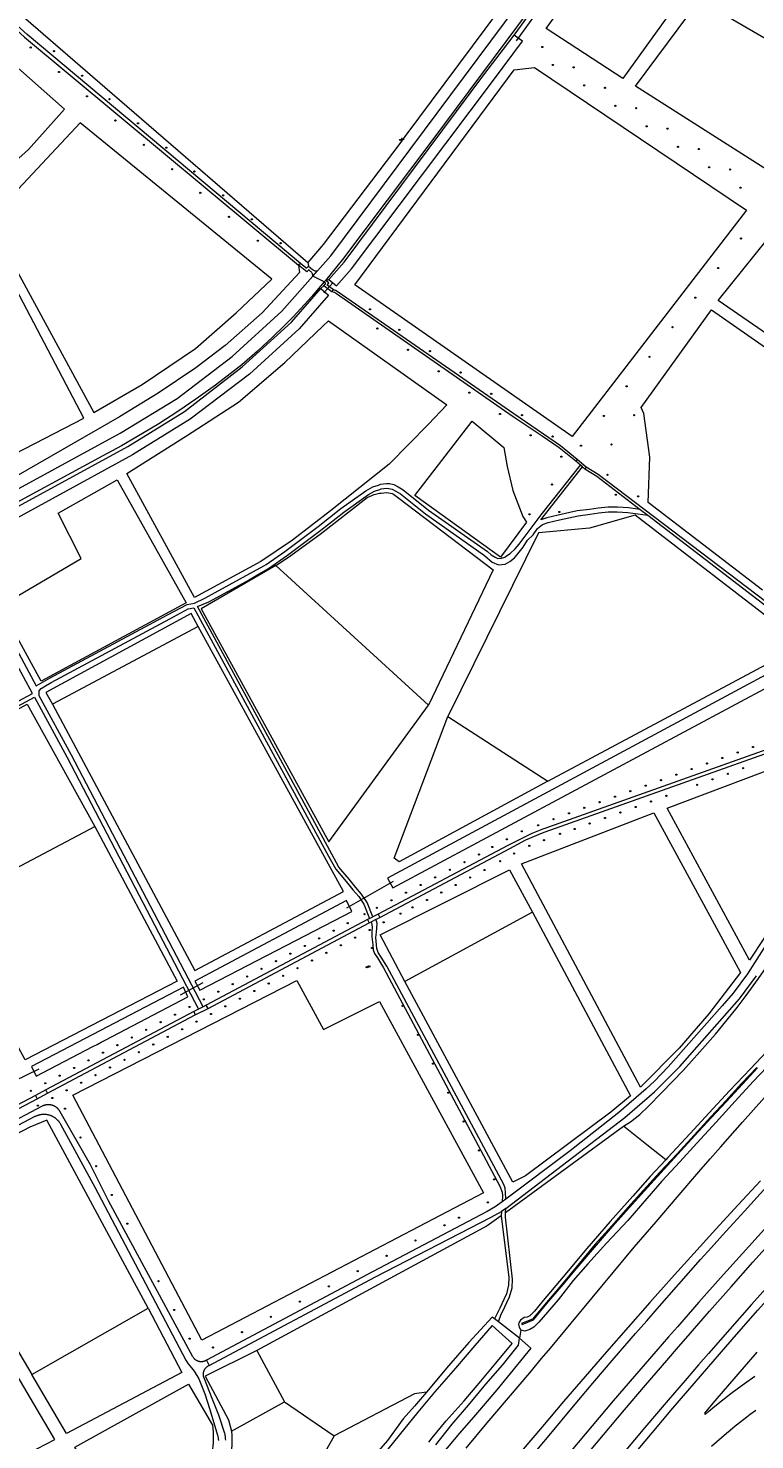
# Model space of a CAD drawing. Header units: metres. Extents: x 138165 to 154469, y 480134 to 494189.
# Tile 920 of 1056: x 148352 to 148663, y 487776 to 488380. Entities that reach past the tile are written whole.
import ezdxf

# ---------------------------------------------------------------- set-up
doc = ezdxf.new("R2010")
doc.units = ezdxf.units.M
doc.header["$LTSCALE"] = 0.001
doc.header["$MEASUREMENT"] = 0
for name, color, linetype, lineweight in [('TOP-L-duiker', 7, 'Continuous', 0), ('TOP-L-topo objecten punt', 7, 'Continuous', 0), ('TOP-L-topo objecten vlak', 7, 'Continuous', 0)]:
    doc.layers.add(name, color=color, linetype=linetype, lineweight=lineweight)
doc.styles.add('Style-STANDARD', font='STANDARD.shx')

# ---------------------------------------------------------------- blocks, each defined once
blk = doc.blocks.new('24')
at = {"layer": 'TOP-L-topo objecten punt', "color": 7, "linetype": 'Continuous', "lineweight": 0}
for radius in [0.025, 0.0182, 0.0115, 0.005]:
    blk.add_circle((0, 0), radius, dxfattribs=at)
blk = doc.blocks.new('131')
at = {"layer": 'TOP-L-topo objecten punt', "color": 7, "linetype": 'Continuous', "lineweight": 0}
blk.add_circle((0, 0), 0.025, dxfattribs=at)
at = {"layer": 'TOP-L-topo objecten punt', "color": 7, "linetype": 'Continuous', "lineweight": 0, "style": 'Style-STANDARD'}
blk.add_text('SM', height=0.06, dxfattribs=at).set_placement((0.0483, 0))
blk = doc.blocks.new('304')
at = {"layer": 'TOP-L-topo objecten punt', "color": 7, "linetype": 'Continuous', "lineweight": 0}
blk.add_circle((0, 0), 0.0225, dxfattribs=at)
at = {"layer": 'TOP-L-topo objecten punt', "color": 7, "linetype": 'Continuous', "lineweight": 0, "style": 'Style-STANDARD'}
blk.add_text('ZM', height=0.054, dxfattribs=at).set_placement((0.043, 0))

msp = doc.modelspace()

# ---------------------------------------------------------------- linework, layer by layer
at = {"layer": 'TOP-L-duiker', "flags": 128}
for points in [[(148560.84, 488374.78), (148570.19, 488387.59)], [(148482.3, 488271.11), (148478.48, 488266.84)], [(148508.1, 488014.76), (148488.12, 488003.36)], [(148426.6, 487971.35), (148416.91, 487966.11)], [(148356.42, 487934.44), (148345.65, 487929.15)]]:
    msp.add_lwpolyline(points, dxfattribs=at)
at = {"layer": 'TOP-L-topo objecten vlak', "flags": 128}
for points in [[(148475.73, 488276.22), (148481.47, 488282.71), (148590.04, 488428.54), (148594.28, 488434.91), (148601.84, 488445.72), (148605.71, 488451.67), (148609.17, 488457.26), (148612.17, 488462.34), (148615.46, 488468.19), (148619.23, 488475.3), (148623.27, 488483.46), (148627.39, 488492.5), (148628.79, 488495.76), (148630.17, 488499.07), (148631.35, 488502.03), (148632.3, 488504.51), (148632.99, 488506.35), (148633.87, 488508.77), (148634.79, 488511.39), (148636.01, 488515.03), (148636.9, 488517.82), (148643.72, 488540.13), (148653.31, 488571.17), (148660.11, 488593.54)], [(148468.39, 488279.42), (148351.51, 488377.5), (148328.59, 488397.93), (148305.53, 488419.11), (148283.88, 488440.76), (148252.5, 488471.81), (148251.32, 488472.91), (148250.26, 488474.13), (148249.33, 488475.45), (148248.55, 488476.86), (148247.92, 488478.35), (148247.45, 488479.9), (148247.14, 488481.48), (148247, 488483.09), (148247.03, 488484.71), (148247.11, 488485.58), (148247.19, 488487.08), (148247.43, 488488.55), (148247.82, 488489.99), (148248.35, 488491.38), (148249.03, 488492.71)], [(148606.36, 488358.56), (148573.55, 488380.08), (148609.8, 488430.26), (148644.66, 488411.84), (148606.36, 488358.56)], [(148303.51, 488192.56), (148280.19, 488233.89), (148249.25, 488290.79), (148246.52, 488295.47), (148241.23, 488302.36), (148239.98, 488303.79), (148233.77, 488314.04), (148292.55, 488347.18), (148298.3, 488350.68), (148312.9, 488364.46), (148325.97, 488381.66), (148332.81, 488392.11), (148350.4, 488376.31), (148467.66, 488278.61)], [(148340.42, 488393.47), (148384.66, 488354.83), (148471.53, 488279.82)], [(148566.73, 488388.42), (148524.63, 488331.97), (148486.4, 488281.08), (148479.11, 488272.14)], [(148680.88, 488311.33), (148611.87, 488355.37), (148639.24, 488392.25), (148728.92, 488340.02), (148706.79, 488327.44), (148680.88, 488311.33)], [(148553.23, 488387.59), (148513.1, 488333.71), (148510.94, 488330.72), (148478.12, 488287.48), (148471.53, 488279.82)], [(148559.88, 488377.17), (148567.39, 488387.25)], [(148264.35, 488269.38), (148297.24, 488287.18), (148325.58, 488304.48), (148352, 488328.19), (148367.45, 488345.41), (148328.68, 488379.71), (148325.63, 488375.81), (148307.33, 488355.42), (148300.78, 488349.47), (148286.59, 488340.01), (148240.69, 488313.09), (148264.35, 488269.38)], [(148480.65, 488272.56), (148483.85, 488269.75), (148490.29, 488277.13), (148551.03, 488357.82), (148563.46, 488374.64), (148561.63, 488375.89), (148559.88, 488377.17)], [(148480.65, 488272.56), (148487.14, 488279.98), (148547.41, 488360.73), (148555.35, 488371.1), (148559.88, 488377.17)], [(148659.28, 488302.26), (148584.77, 488205.37), (148491.69, 488270.25), (148559.89, 488362.35), (148568.57, 488363.35), (148659.28, 488302.26)], [(148400.64, 488227.54), (148423.49, 488242.97), (148440.92, 488258.21), (148456.24, 488272.63), (148374.14, 488339.61), (148345.66, 488309.09), (148333.58, 488300.77), (148379.95, 488215.55), (148400.64, 488227.54)], [(148647.16, 488263.54), (148668.36, 488289.82), (148772.06, 488215.72), (148756.86, 488187.88), (148647.16, 488263.54)], [(148468.39, 488279.42), (148467.66, 488278.61)], [(148471.82, 488278.29), (148471.15, 488277.48), (148471.05, 488277.43), (148471.01, 488277.42), (148470.97, 488277.41), (148470.93, 488277.41), (148470.89, 488277.41), (148470.85, 488277.42), (148470.81, 488277.43), (148470.77, 488277.44), (148470.73, 488277.46), (148470.68, 488277.49), (148468.39, 488279.42)], [(148471.53, 488279.82), (148471.82, 488278.29)], [(148467.66, 488278.61), (148468.07, 488275.59), (148451.99, 488258.25), (148436.17, 488244.28), (148423.61, 488234.74), (148407.56, 488223.8), (148391.04, 488213.79), (148346.56, 488188.24), (148316.21, 488170.87)], [(148319.46, 488168.16), (148321.96, 488168.92), (148335.27, 488176.14), (148391.35, 488206.68), (148415.68, 488221.53), (148439.25, 488239.49), (148460.53, 488259.02), (148473.69, 488273.91)], [(148473.69, 488273.91), (148473.69, 488274.06), (148473.69, 488274.25), (148473.67, 488274.49), (148473.62, 488274.74), (148473.55, 488274.97), (148473.45, 488275.2), (148473.33, 488275.42), (148473.19, 488275.62), (148473.03, 488275.81), (148472.8, 488276.02), (148472.21, 488276.59), (148472.11, 488276.63), (148472.05, 488276.64), (148472.02, 488276.64), (148471.98, 488276.64), (148471.95, 488276.63), (148471.92, 488276.62), (148471.9, 488276.6), (148471.87, 488276.59), (148471.84, 488276.57), (148471.12, 488275.81), (148467.66, 488278.61)], [(148471.82, 488278.29), (148473.61, 488276.78), (148473.83, 488276.61), (148474.05, 488276.47), (148474.28, 488276.36), (148474.53, 488276.28), (148474.78, 488276.22), (148475.03, 488276.18), (148475.29, 488276.17), (148475.55, 488276.19), (148475.73, 488276.22)], [(148473.69, 488273.91), (148475.73, 488276.22)], [(148478.54, 488271.49), (148473.69, 488273.91)], [(148303.62, 488199.78), (148335.85, 488216.87), (148346.17, 488197.87), (148375.7, 488213.19), (148346.8, 488268.37), (148284.11, 488234.33), (148303.62, 488199.78)], [(148478.54, 488271.49), (148473.16, 488265.11), (148465.41, 488256.74), (148461.16, 488252.42), (148456.58, 488247.95), (148450.03, 488241.87), (148443.31, 488236.01), (148432.09, 488227.32), (148423.68, 488221.26), (148415.89, 488215.97), (148407.84, 488210.79), (148400.91, 488206.57), (148391.81, 488201.34), (148383.86, 488197.04), (148338.47, 488172.54), (148338.01, 488173.4), (148325.5, 488166.58), (148324.76, 488165.97), (148321.79, 488164.43), (148321.83, 488164.05)], [(148477.21, 488268.62), (148480.47, 488265.87), (148467.87, 488251.4), (148446.63, 488231.94), (148421.27, 488212.72), (148396.5, 488197.41), (148327.63, 488159.79), (148325.64, 488163.44)], [(148325.64, 488163.44), (148394.51, 488201.06), (148418.87, 488216.07), (148443.51, 488235.1), (148464.64, 488254.24), (148477.21, 488268.62)], [(148477.21, 488268.62), (148478.48, 488269.82)], [(148478.48, 488269.82), (148479.13, 488270.73), (148479.14, 488270.76), (148479.15, 488270.79), (148479.16, 488270.82), (148479.16, 488270.89), (148479.14, 488270.95), (148479.13, 488270.97), (148479.12, 488271), (148479.1, 488271.03), (148479.09, 488271.05), (148478.98, 488271.13), (148478.54, 488271.49)], [(148481.93, 488267.24), (148478.48, 488269.82)], [(148478.54, 488271.49), (148479.11, 488272.14)], [(148479.11, 488272.14), (148480.65, 488272.56)], [(148482.56, 488268.16), (148480.29, 488269.85), (148480.17, 488269.93), (148480.09, 488269.99), (148480.07, 488270.02), (148480.05, 488270.04), (148480.04, 488270.07), (148480.03, 488270.09), (148480.03, 488270.12), (148480.02, 488270.17), (148480.02, 488270.2), (148480.03, 488270.23), (148480.04, 488270.26), (148480.64, 488271.11), (148479.11, 488272.14)], [(148481.93, 488267.24), (148482.56, 488268.16)], [(148586.3, 488194.67), (148579.18, 488200.52), (148571.88, 488205.44), (148559.07, 488214.07), (148483.93, 488266.42), (148482.94, 488266.96), (148481.93, 488267.24)], [(148586.87, 488195.41), (148579.75, 488201.34), (148572.41, 488206.24), (148559.75, 488215.01), (148484.54, 488267.17), (148483.48, 488267.82), (148482.56, 488268.16)], [(148394.11, 488189.51), (148419.6, 488205.58), (148441.97, 488220.06), (148461.69, 488236.98), (148477.98, 488252.49), (148480.51, 488254.84), (148531.1, 488218.93), (148523.27, 488210.58), (148506.37, 488193.49), (148481.36, 488173.48), (148465.03, 488160.9), (148451.42, 488151.72), (148423.16, 488136.3), (148394.11, 488189.51)], [(148666.14, 488139.54), (148617.24, 488177.11), (148617.95, 488196.46), (148615.45, 488215.18), (148614.3, 488217.74), (148644.31, 488259.58), (148717.4, 488208.58)], [(148541.94, 488211.83), (148555.5, 488200.65), (148556.96, 488192.45), (148559.34, 488182.14), (148563.6, 488171.08), (148565.16, 488168.56), (148554.04, 488153.64), (148517.34, 488180.09), (148541.94, 488211.83)], [(148586.87, 488195.41), (148586.3, 488194.67)], [(148588.25, 488193.06), (148586.3, 488194.67)], [(148590.73, 488192.2), (148586.87, 488195.41)], [(148337, 488132.41), (148355.38, 488098.56), (148361.29, 488101.99), (148411.58, 488128.93), (148419.89, 488133.42), (148423.1, 488133.96), (148427.49, 488136.03), (148452.7, 488149.9), (148453.71, 488150.49), (148461.72, 488156.07), (148476.01, 488166.75), (148485.77, 488174.52), (148496.45, 488182.1), (148499.39, 488183.72), (148501.8, 488184.51), (148502.72, 488184.89), (148505.23, 488185.22), (148506.6, 488185.12), (148508.47, 488184.68), (148510.28, 488183.72), (148512.42, 488182.51), (148523.18, 488173.76), (148548.43, 488156.01), (148550, 488154.7), (148551.74, 488153.57), (148552.98, 488153.13), (148554.53, 488153.27), (148555.85, 488153.65), (148556.6, 488154.15), (148558.21, 488155.22), (148560.35, 488157.26), (148561.98, 488159.17), (148571.48, 488171.73), (148588.25, 488193.06)], [(148613.82, 488174.11), (148608.83, 488174.78), (148604.09, 488175.09), (148600.07, 488175.09), (148595.9, 488174.68), (148592.14, 488174.06), (148586.89, 488173.44), (148578.8, 488171.64), (148573.9, 488170.46), (148571.29, 488169.55), (148589.18, 488192.3)], [(148589.18, 488192.3), (148588.25, 488193.06)], [(148589.18, 488192.3), (148590.18, 488191.48)], [(148590.73, 488192.2), (148590.18, 488191.48)], [(148590.18, 488191.48), (148595.29, 488188.32), (148613.82, 488174.11)], [(148687.61, 488119.4), (148595.83, 488189.04), (148590.73, 488192.2)], [(148364.81, 488172.47), (148389.93, 488186.79), (148419.57, 488134.09), (148357.53, 488100.54), (148339.74, 488132.71), (148374.59, 488153.09), (148364.81, 488172.47)], [(148499.39, 487999.58), (148496.94, 488005.8), (148494.62, 488009.27), (148492.12, 488012.16), (148489.23, 488015.73), (148484.89, 488020.93), (148481.9, 488026.43), (148424.33, 488132.44), (148429.24, 488134.46), (148445.44, 488143.38), (148450.5, 488146.33), (148454.78, 488148.82), (148462.88, 488154.46), (148477.22, 488165.18), (148486.96, 488172.93), (148497.51, 488180.41), (148500.18, 488181.89), (148502.48, 488182.64), (148502.99, 488182.85), (148505.29, 488183.16), (148506.29, 488183.09), (148507.74, 488182.75), (148509.29, 488181.92), (148511.26, 488180.81), (148521.94, 488172.12), (148547.25, 488154.33), (148550.47, 488151.5), (148553.15, 488150.32), (148556.03, 488150.62), (148558.09, 488151.71), (148560.1, 488153.3), (148561.49, 488155), (148563.76, 488157.94), (148565.66, 488160.88), (148568.03, 488163.24), (148569.89, 488165.87), (148571.98, 488167.58), (148574.49, 488168.45), (148579.27, 488169.61), (148587.24, 488171.39), (148592.43, 488172), (148596.17, 488172.61), (148600.18, 488173.01), (148604.02, 488173.01), (148608.62, 488172.71), (148617.14, 488171.56)], [(148457.92, 488150.06), (148463.36, 488153.62), (148476.9, 488163.49), (148497.05, 488179.14), (148499.93, 488180.41), (148502.25, 488180.97), (148502.99, 488181.02), (148505.29, 488181.33), (148506.29, 488181.25), (148507.74, 488180.92), (148508.26, 488180.64), (148510.55, 488178.9), (148550.89, 488148.25), (148523.18, 488090.26)], [(148574.25, 488057.7), (148682.42, 488115.55), (148681.28, 488117.99), (148611.74, 488171.63), (148592.17, 488165.99), (148570.34, 488164.03), (148531.47, 488085.41)], [(148613.82, 488174.11), (148617.14, 488171.56)], [(148617.14, 488171.56), (148686.51, 488118.35)], [(148457.92, 488150.06), (148425.95, 488131.53), (148480.59, 488031.71), (148523.18, 488090.26)], [(148523.18, 488090.26), (148457.92, 488150.06)], [(148274.28, 488048.32), (148277.04, 488053.91), (148281, 488056.23), (148353.69, 488095.32), (148334.36, 488131)], [(148426.75, 487961.1), (148370.48, 488068.78), (148356.64, 488094.32), (148356.57, 488096.35), (148357.42, 488097.4), (148358.68, 488098.1), (148361.8, 488100.01), (148412.52, 488127.18), (148420.44, 488131.46), (148422.82, 488131.91), (148480.51, 488025.67), (148483.58, 488020.04), (148488.01, 488014.72), (148490.91, 488011.15), (148493.37, 488008.31), (148495.53, 488005.06), (148497.97, 487998.88)], [(148424.68, 488124.01), (148421.72, 488129.46), (148359.46, 488095.69), (148362.33, 488090.75)], [(148502.39, 487999.31), (148558.03, 488028.93), (148564.83, 488032.61), (148571.98, 488035.56), (148573.14, 488035.96), (148713.04, 488085.66), (148720.65, 488088.23), (148722.56, 488089.03), (148724.39, 488090.03), (148726.1, 488091.21), (148727.67, 488092.56), (148729.1, 488094.07), (148730.36, 488095.72), (148731.44, 488097.5), (148732.33, 488099.38), (148732.74, 488100.49), (148740.37, 488129.58)], [(148424.68, 488124.01), (148362.33, 488090.75)], [(148362.33, 488090.75), (148423.28, 487976.58), (148486.89, 488010.45), (148424.68, 488124.01)], [(148508.03, 488012.01), (148689.14, 488109.17), (148686.76, 488113.55), (148505.75, 488016.25), (148508.03, 488012.01)], [(148697.34, 488107.76), (148702.78, 488100.24), (148708.07, 488091.18), (148708.75, 488090.03), (148708.88, 488089.83), (148709.06, 488089.5), (148709.21, 488089.16), (148709.32, 488088.8), (148709.39, 488088.43), (148709.42, 488088.06), (148709.41, 488087.69), (148709.37, 488087.31), (148709.28, 488086.95), (148709.16, 488086.6), (148709, 488086.26), (148708.81, 488085.94), (148708.58, 488085.64), (148572.65, 488037.35), (148572.53, 488037.3), (148572.45, 488037.27), (148567.4, 488035.24), (148557.26, 488030.22), (148501.68, 488000.7)], [(148276.46, 488049.53), (148277.97, 488052.32), (148281.91, 488054.62), (148354.57, 488093.7), (148368.61, 488067.79), (148424.86, 487960.14)], [(148315.14, 488003.76), (148287.17, 488055.56), (148351.46, 488090.66), (148380.4, 488038.34)], [(148574.25, 488057.7), (148510.66, 488023.11), (148508.61, 488024.78), (148531.47, 488085.41)], [(148531.47, 488085.41), (148574.25, 488057.7)], [(148697.86, 488040.11), (148666.98, 487990.77), (148660.64, 487981.13), (148625.35, 488046.14), (148682.94, 488067.83)], [(148703.58, 488043.96), (148659.75, 487975.15), (148653.64, 487966.93), (148648.94, 487961.51), (148625.81, 487935.42), (148620.03, 487929.24), (148616.41, 487925.95), (148604.68, 487915.77), (148583.87, 487899.44), (148556.28, 487878.71)], [(148643.63, 488000), (148656.78, 487975.76), (148643.21, 487958.14), (148630.5, 487943.44), (148614.03, 487926.74), (148563.04, 488022.29), (148619.68, 488044.14), (148643.63, 488000)], [(148315.14, 488003.76), (148380.4, 488038.34)], [(148380.4, 488038.34), (148415.67, 487972.12), (148350.69, 487938.42), (148315.14, 488003.76)], [(148606.72, 487909.98), (148609.73, 487911.91), (148613.69, 487914.98), (148617.3, 487918.44), (148623.17, 487924.33), (148632.18, 487933.79), (148639.42, 487941.78), (148646.02, 487949.42), (148649.18, 487953.2), (148655.32, 487960.77), (148659.2, 487965.9), (148664.54, 487973.26), (148670.26, 487981.57), (148675.71, 487989.92), (148678.2, 487993.9), (148681.89, 488000), (148701.72, 488031.52)], [(148513.09, 487971.99), (148502.54, 487991.94), (148557.94, 488019.73), (148567.73, 488001.55)], [(148724.65, 488009.68), (148721.91, 488005.65), (148711.64, 487991.93), (148701.91, 487979.93), (148692.19, 487968.49), (148681.69, 487956.89), (148672.3, 487946.53), (148660.99, 487934.6), (148652.09, 487925.09), (148643.39, 487915.72), (148635.21, 487906.81), (148625.71, 487896.58), (148624.76, 487895.56)], [(148425.31, 487968.15), (148486.83, 488000), (148490.44, 488001.87), (148488.17, 488006.59), (148423.22, 487972.12), (148425.31, 487968.15)], [(148567.73, 488001.55), (148513.09, 487971.99)], [(148567.73, 488001.55), (148609.73, 487922.98), (148601.26, 487915.99), (148564.78, 487888.65), (148559.3, 487886), (148513.09, 487971.99)], [(148497.08, 487998.44), (148428.11, 487961.78)], [(148428.88, 487960.31), (148497.87, 487997.02)], [(148497.97, 487998.88), (148497.08, 487998.44)], [(148497.08, 487998.44), (148497.87, 487997.02)], [(148497.87, 487997.02), (148498.55, 487997.37)], [(148497.97, 487998.88), (148499.39, 487999.58)], [(148500.64, 487998.43), (148498.55, 487997.37)], [(148498.55, 487997.37), (148498.83, 487996.88), (148498.94, 487996.45), (148499.11, 487994.97), (148499.02, 487993.62), (148499.05, 487990.99), (148499.36, 487987.6), (148499.54, 487985.53), (148500.16, 487983.99), (148501.4, 487982.03), (148503.97, 487977.77), (148553.71, 487884.29), (148554.75, 487881.69), (148554.96, 487880.12), (148554.81, 487877.64)], [(148501.68, 488000.7), (148499.39, 487999.58)], [(148500.64, 487998.43), (148502.39, 487999.31)], [(148556.28, 487878.71), (148556.25, 487881.69), (148556.03, 487883.42), (148555.53, 487884.98), (148505.4, 487978.54), (148503.02, 487982.4), (148501.69, 487984.35), (148501.15, 487986.03), (148500.93, 487987.6), (148500.71, 487990.74), (148500.92, 487993.12), (148501.16, 487994.79), (148501.26, 487996.85), (148501.02, 487997.78), (148500.64, 487998.43)], [(148501.68, 488000.7), (148502.39, 487999.31)], [(148426.3, 487818.35), (148371.02, 487923.26), (148466.9, 487972.37), (148478.28, 487951.42), (148502.22, 487963.39), (148546.82, 487881.38), (148426.3, 487818.35)], [(148556.3, 487874.75), (148607.23, 487913.68), (148620.03, 487924.67), (148630.85, 487935.49), (148656.33, 487964.46), (148663.65, 487974.34)], [(148355.37, 487931.46), (148379.59, 487944.09), (148381.37, 487945.02), (148383.14, 487945.94), (148384.91, 487946.87), (148420.26, 487965.3), (148418.36, 487969.52), (148353.34, 487935.55), (148355.37, 487931.46)], [(148422.74, 487959.07), (148359.5, 487925.49)], [(148424.86, 487960.14), (148422.74, 487959.07)], [(148422.74, 487959.07), (148423.44, 487957.65)], [(148423.44, 487957.65), (148428.88, 487960.31)], [(148426.75, 487961.1), (148424.86, 487960.14)], [(148428.11, 487961.78), (148426.75, 487961.1)], [(148428.88, 487960.31), (148428.11, 487961.78)], [(148360.24, 487924.07), (148423.44, 487957.65)], [(148670.83, 487938.2), (148662.18, 487929.07), (148654.47, 487920.67), (148646.39, 487911.75), (148638.13, 487902.77), (148630.79, 487894.7), (148623.08, 487886.42), (148616.62, 487878.99), (148608.54, 487869.54), (148599.44, 487859.87), (148591.45, 487851.09), (148585.22, 487843.9), (148578.7, 487835.55), (148570.46, 487826.1), (148568.26, 487823.85), (148566.57, 487822.96), (148564.44, 487822.17), (148562.7, 487822.62)], [(148663.76, 487935.15), (148657.17, 487928.29), (148650.46, 487920.81), (148644.12, 487913.96), (148636.96, 487906.17), (148629.6, 487898.12), (148622.22, 487890.34), (148615.26, 487882.6), (148608.62, 487875.19), (148601.66, 487867.36), (148594.63, 487859.44), (148586.4, 487849.58), (148580.26, 487842.2), (148573.71, 487834.46), (148567.8, 487827.35), (148563.05, 487825.46), (148563.27, 487825.09), (148568.11, 487827.06), (148573.94, 487834.06), (148580.83, 487842.12), (148586.74, 487849.18), (148595.11, 487858.97)], [(148595.11, 487858.97), (148601.93, 487866.96), (148609.09, 487874.99), (148615.64, 487882.31), (148622.62, 487890.05), (148630, 487897.96), (148637.27, 487905.95), (148644.2, 487913.5), (148650.75, 487920.57), (148657.59, 487927.91), (148664.03, 487934.94)], [(148355.03, 487923.15), (148242.75, 487863.98)], [(148359.5, 487925.49), (148355.03, 487923.15)], [(148355.03, 487923.15), (148355.78, 487921.68)], [(148355.78, 487921.68), (148360.24, 487924.07)], [(148360.24, 487924.07), (148359.5, 487925.49)], [(148428.27, 487809.78), (148427.84, 487809.55), (148427.66, 487809.46), (148427.56, 487809.42), (148427.48, 487809.38), (148427.3, 487809.31), (148427.11, 487809.25), (148427.02, 487809.23), (148426.92, 487809.2), (148426.73, 487809.16), (148426.64, 487809.14), (148426.53, 487809.12), (148426.34, 487809.1), (148426.25, 487809.09), (148426.14, 487809.09), (148426.05, 487809.09), (148425.95, 487809.09), (148425.77, 487809.09), (148425.66, 487809.1), (148425.48, 487809.11), (148425.38, 487809.13), (148425.18, 487809.16), (148425.08, 487809.19), (148424.99, 487809.21), (148424.8, 487809.26), (148424.7, 487809.29), (148424.61, 487809.32), (148424.45, 487809.39), (148424.35, 487809.43), (148424.27, 487809.47), (148424.17, 487809.51), (148424.01, 487809.6), (148423.92, 487809.65), (148423.83, 487809.71), (148423.75, 487809.76), (148423.66, 487809.82), (148423.52, 487809.92), (148423.44, 487809.99), (148423.37, 487810.05), (148423.29, 487810.12), (148423.21, 487810.19), (148423.08, 487810.32), (148423.01, 487810.4), (148422.94, 487810.47), (148422.82, 487810.61), (148422.76, 487810.7), (148422.64, 487810.86), (148422.55, 487811.01), (148422.49, 487811.1), (148422.45, 487811.18), (148386.3, 487878.08), (148378.61, 487893.45), (148365.59, 487916.18), (148365.52, 487916.31), (148365.44, 487916.43), (148365.37, 487916.54), (148365.29, 487916.67), (148365.21, 487916.78), (148365.12, 487916.9), (148365.03, 487917.01), (148364.95, 487917.11), (148364.85, 487917.23), (148364.77, 487917.32), (148364.66, 487917.43), (148364.57, 487917.52), (148364.46, 487917.63), (148364.37, 487917.72), (148364.27, 487917.8), (148364.16, 487917.9), (148364.04, 487917.99), (148363.94, 487918.07), (148363.82, 487918.15), (148363.71, 487918.22), (148363.6, 487918.29), (148363.47, 487918.37), (148363.34, 487918.45), (148363.23, 487918.51), (148363.11, 487918.57), (148362.98, 487918.63), (148362.86, 487918.69), (148362.72, 487918.75), (148362.61, 487918.79), (148362.46, 487918.85), (148362.34, 487918.89), (148362.2, 487918.93), (148362.08, 487918.97), (148361.93, 487919.01), (148361.78, 487919.04), (148361.66, 487919.07), (148361.51, 487919.09), (148361.38, 487919.11), (148361.26, 487919.13), (148361.11, 487919.15), (148360.98, 487919.16), (148360.83, 487919.17), (148360.68, 487919.18), (148360.55, 487919.18), (148360.42, 487919.18), (148360.27, 487919.17), (148360.12, 487919.16), (148359.97, 487919.15), (148359.82, 487919.13), (148359.7, 487919.12), (148359.57, 487919.09), (148359.42, 487919.07), (148359.27, 487919.04), (148359.15, 487919.01), (148359, 487918.97), (148358.88, 487918.93), (148358.74, 487918.89), (148358.61, 487918.85), (148358.49, 487918.8), (148358.36, 487918.75), (148358.22, 487918.69), (148358.1, 487918.64), (148357.96, 487918.57), (148357.85, 487918.51), (148067.15, 487764.73)], [(148243.58, 487862.57), (148355.78, 487921.68)], [(148539.42, 487772.05), (148548.41, 487782.91), (148557.5, 487793.68), (148566.54, 487804.39), (148571.62, 487810.44), (148575.41, 487814.96), (148584.27, 487825.67), (148593.23, 487836.47), (148602.23, 487847.31), (148611.31, 487858.11), (148620.61, 487869.06), (148629.65, 487879.65), (148638.93, 487890.37), (148643.79, 487895.95), (148648.21, 487901.01), (148657.58, 487911.66), (148667.03, 487922.26)], [(148068.94, 487762.85), (148354.94, 487914.2), (148355.12, 487914.29), (148355.3, 487914.38), (148355.51, 487914.47), (148355.7, 487914.55), (148355.89, 487914.62), (148356.08, 487914.69), (148356.27, 487914.75), (148356.48, 487914.82), (148356.72, 487914.88), (148356.87, 487914.92), (148356.99, 487914.95), (148357.24, 487914.99), (148357.5, 487915.04), (148357.75, 487915.07), (148358, 487915.1), (148358.26, 487915.11), (148358.38, 487915.12), (148358.52, 487915.12), (148358.77, 487915.12), (148358.9, 487915.12), (148359.05, 487915.11), (148359.21, 487915.1), (148359.33, 487915.09), (148359.61, 487915.07), (148359.89, 487915.03), (148360.16, 487914.98), (148360.29, 487914.96), (148360.56, 487914.89), (148360.71, 487914.85), (148360.95, 487914.79), (148361.22, 487914.7), (148361.36, 487914.65), (148361.6, 487914.56), (148361.74, 487914.51), (148361.88, 487914.45), (148362, 487914.39), (148362.14, 487914.33), (148362.39, 487914.2), (148362.5, 487914.14), (148362.72, 487914.02), (148362.85, 487913.94), (148362.96, 487913.87), (148363.17, 487913.73), (148363.27, 487913.66), (148363.4, 487913.57), (148363.5, 487913.5), (148363.62, 487913.4), (148363.72, 487913.32), (148363.94, 487913.15), (148364.05, 487913.04), (148364.16, 487912.94), (148364.35, 487912.76), (148364.45, 487912.66), (148364.64, 487912.45), (148364.83, 487912.24), (148364.99, 487912.04), (148365.08, 487911.92), (148365.15, 487911.82), (148365.24, 487911.7), (148365.32, 487911.59), (148365.47, 487911.36), (148365.61, 487911.12), (148365.75, 487910.87), (148380.46, 487883.92), (148419.33, 487809.84), (148420.4, 487808.18), (148421.87, 487806.53), (148422.98, 487805.01), (148424.92, 487801.76), (148427.57, 487795.36), (148429.66, 487788.61), (148432.99, 487777.71), (148433.04, 487777.43), (148433.1, 487777.11), (148433.19, 487776.55), (148433.27, 487775.99), (148433.31, 487775.71), (148433.34, 487775.43)], [(148403.24, 487832.07), (148359.9, 487912.56), (148352.65, 487909.5), (148305.33, 487884.86), (148353.5, 487803.71)], [(148556.26, 487873.03), (148606.72, 487909.98)], [(148624.76, 487895.56), (148616.73, 487901.92), (148606.72, 487909.98)], [(148624.76, 487895.56), (148618.18, 487888.5), (148610.69, 487879.98), (148600.99, 487869.23), (148591.01, 487857.64), (148580.81, 487845.41), (148572.33, 487835.31), (148568.61, 487830.8), (148566.62, 487828.78), (148565.41, 487828.25), (148564.15, 487828.02), (148562.66, 487826.94), (148561.97, 487825.81), (148561.76, 487825.14), (148562.03, 487823.91), (148562.7, 487822.62)], [(148665.3, 487886.55), (148655.75, 487876.23), (148646.22, 487865.86), (148636.81, 487855.47), (148627.24, 487844.83), (148618.01, 487834.53), (148608.73, 487823.98), (148599.48, 487813.41), (148590.26, 487802.82), (148581.06, 487792.13), (148571.97, 487781.38), (148562.92, 487770.64)], [(148566.6, 487767.66), (148575.55, 487778.45), (148584.57, 487789.2), (148593.62, 487799.9), (148602.74, 487810.58), (148611.89, 487821.21), (148616.62, 487826.65), (148621.09, 487831.79), (148630.36, 487842.34), (148639.67, 487852.83), (148644.4, 487858.1), (148649.09, 487863.29), (148658.47, 487873.63), (148667.95, 487884.02)], [(148554.81, 487877.64), (148551.71, 487875.48), (148548.33, 487873.38), (148499.33, 487847.61), (148428.27, 487809.78)], [(148556.3, 487874.75), (148554.51, 487873.47)], [(148556.28, 487878.71), (148554.81, 487877.64)], [(148556.26, 487873.03), (148556.3, 487874.75)], [(148429.36, 487807.52), (148500.51, 487845.4), (148550.09, 487870.95), (148554.51, 487873.47)], [(148554.39, 487871.66), (148548.42, 487867.29), (148449.82, 487813.97)], [(148554.39, 487871.66), (148557.57, 487845.25), (148557.41, 487841.95), (148556.65, 487838.21), (148555.46, 487835.83), (148553.73, 487832.04), (148552.75, 487830.08), (148551.44, 487827.5)], [(148553.15, 487826.17), (148554.41, 487829.51), (148555.02, 487830.74), (148556.76, 487834.53), (148557.95, 487836.91), (148559.03, 487840.7), (148559.25, 487844.49), (148556.22, 487871.08), (148556.26, 487873.03)], [(148554.51, 487873.47), (148554.39, 487871.66)], [(148667.04, 487865.84), (148657.64, 487855.51), (148648.28, 487845.06), (148638.99, 487834.6), (148629.75, 487824.1), (148625.91, 487819.71), (148620.56, 487813.55), (148611.44, 487802.97), (148602.33, 487792.34), (148593.33, 487781.67), (148584.37, 487770.97)], [(148589.18, 487767.08), (148598.1, 487777.79), (148607.08, 487788.47), (148616.13, 487799.1), (148625.23, 487809.71), (148630.21, 487815.49), (148634.33, 487820.26), (148643.5, 487830.77), (148652.71, 487841.24), (148662.02, 487851.7), (148671.34, 487862.06)], [(148262.8, 487830.25), (148309.2, 487747.85), (148363.32, 487775.77), (148313.97, 487859.39)], [(148668.86, 487841.96), (148661.45, 487833.58), (148652.21, 487823.11), (148643.05, 487812.64), (148638.86, 487807.79), (148634, 487802.14), (148624.95, 487791.59), (148615.88, 487780.96), (148606.94, 487770.34), (148598.04, 487759.68), (148589.16, 487748.98), (148580.36, 487738.21), (148571.59, 487727.43), (148562.85, 487716.61), (148560.14, 487713.22)], [(148562.36, 487709.24), (148566.18, 487714.05), (148574.94, 487725.01), (148579.3, 487730.43), (148583.59, 487735.78), (148592.3, 487746.51), (148601.2, 487757.28), (148610.02, 487767.93), (148618.92, 487778.6), (148627.87, 487789.18), (148636.89, 487799.74), (148645.95, 487810.28), (148654.99, 487820.71), (148664.2, 487831.2), (148671.42, 487839.36)], [(148403.24, 487832.07), (148417.65, 487804.54), (148368.27, 487778.44), (148353.5, 487803.71)], [(148353.5, 487803.71), (148403.24, 487832.07)], [(148551.44, 487827.5), (148550.56, 487828.17), (148540.51, 487817.33), (148531.81, 487807.32), (148522.42, 487796.14)], [(148553.15, 487826.17), (148551.44, 487827.5)], [(148562.14, 487819.22), (148553.15, 487826.17)], [(148523.33, 487774.73), (148524.8, 487776.51), (148530.79, 487783.78), (148538.55, 487792.42), (148545.59, 487800.8), (148552.09, 487808.45), (148559.05, 487816.87), (148550.5, 487824.61), (148543.07, 487816.08), (148534.76, 487806.43), (148525.8, 487796.05), (148518.67, 487787.5), (148518.63, 487787.46), (148510.63, 487777.64), (148500.43, 487764.98)], [(148562.7, 487822.62), (148562.14, 487819.22)], [(148449.82, 487813.97), (148427.66, 487802.9), (148437.59, 487784.23), (148439, 487779.44)], [(148449.82, 487813.97), (148461.58, 487791.95)], [(148526.43, 487773.6), (148533.36, 487782.39), (148540.35, 487790.54), (148547.81, 487799.46), (148554.86, 487807.67), (148561.73, 487816.21), (148562.14, 487819.22)], [(148562.14, 487819.22), (148567.1, 487814.96), (148552.5, 487797.02), (148543.41, 487786.37), (148536.58, 487778.56), (148529.01, 487769.58), (148528.81, 487769.33)], [(148428.27, 487809.78), (148429.36, 487807.52)], [(148663.76, 487813.16), (148654.72, 487802.73), (148645.84, 487792.39), (148641.31, 487787.02), (148641.67, 487786.59), (148643.01, 487787.74), (148645.84, 487790.11), (148649.9, 487793.42), (148652.61, 487795.5), (148655.94, 487797.97), (148658.52, 487799.81), (148662.97, 487802.89)], [(148436.46, 487775.48), (148436.41, 487776.13), (148436.38, 487776.48), (148436.34, 487776.83), (148436.31, 487777.12), (148436.27, 487777.42), (148436.23, 487777.77), (148436.18, 487778.07), (148436.13, 487778.41), (148433.55, 487786.25), (148430.64, 487793.41), (148427.4, 487801.79), (148427.31, 487801.97), (148427.26, 487802.07), (148427.22, 487802.15), (148427.15, 487802.34), (148427.12, 487802.42), (148427.09, 487802.53), (148427.03, 487802.72), (148427.01, 487802.82), (148426.97, 487803.02), (148426.95, 487803.11), (148426.92, 487803.31), (148426.91, 487803.51), (148426.9, 487803.61), (148426.9, 487803.7), (148426.9, 487803.9), (148426.91, 487803.99), (148426.92, 487804.1), (148426.94, 487804.32), (148426.96, 487804.43), (148426.99, 487804.6), (148427.01, 487804.71), (148427.04, 487804.8), (148427.07, 487804.9), (148427.12, 487805.09), (148427.2, 487805.28), (148427.27, 487805.46), (148427.32, 487805.56), (148427.41, 487805.74), (148427.5, 487805.89), (148427.61, 487806.06), (148427.67, 487806.15), (148427.79, 487806.31), (148427.92, 487806.46), (148427.98, 487806.53), (148428.12, 487806.67), (148428.2, 487806.75), (148428.35, 487806.88), (148428.43, 487806.95), (148428.59, 487807.07), (148428.67, 487807.12), (148428.83, 487807.23), (148428.92, 487807.29), (148429.01, 487807.34), (148429.36, 487807.52)], [(148402.3, 487721.79), (148371.9, 487772.56), (148420.52, 487799.47), (148430.8, 487782.02), (148430.94, 487780.72), (148431.07, 487778.79), (148431.11, 487776.33), (148431.04, 487774.38), (148430.94, 487773.07), (148430.78, 487771.62), (148430.54, 487770), (148430.39, 487769.12), (148430.12, 487767.83), (148429.87, 487766.78), (148429.59, 487765.7), (148429.3, 487764.71), (148428.85, 487763.31), (148428.5, 487762.32), (148428.2, 487761.52), (148427.59, 487760.06), (148426.98, 487758.73), (148426.37, 487757.51), (148402.3, 487721.79)], [(148522.42, 487796.14), (148517.21, 487790.11), (148512.45, 487784.6), (148505.63, 487775.41), (148497.85, 487766.43), (148490.36, 487756.97), (148482.48, 487746.4), (148471.92, 487733.43), (148466.11, 487726.09)], [(148522.42, 487796.14), (148517.25, 487795.39), (148482.85, 487777.39)], [(148439, 487779.44), (148461.58, 487791.95)], [(148461.58, 487791.95), (148482.85, 487777.39)], [(148663.29, 487788.23), (148660.94, 487786.51), (148659.45, 487785.39), (148656.88, 487783.43), (148654.5, 487781.54), (148652.29, 487779.7), (148650.79, 487778.42), (148648.59, 487776.5), (148644.3, 487772.75)], [(148439, 487779.44), (148439.12, 487777.49), (148439.14, 487775.51), (148439.07, 487773.65), (148438.88, 487771.6), (148438.55, 487769.44), (148438.21, 487767.73), (148437.7, 487765.77), (148437.13, 487763.95), (148436.92, 487763.34), (148436.26, 487761.52), (148435.55, 487759.84), (148434.93, 487758.55), (148434.08, 487756.96), (148403.88, 487712.09)], [(148482.85, 487777.39), (148463.47, 487743.03), (148450.06, 487721.62)]]:
    msp.add_lwpolyline(points, dxfattribs=at)

# ---------------------------------------------------------------- block references
at = {"layer": 'TOP-L-topo objecten punt', "xscale": 10, "yscale": 10, "zscale": 10}
for name, p in [('24', (148352.99, 488371.9)), ('24', (148362.97, 488370.31)), ('24', (148571.95, 488372.12)), ('24', (148576.46, 488364.4)), ('24', (148365.07, 488361.41)), ('24', (148375.04, 488359.81)), ('24', (148585.35, 488363.38)), ('24', (148589.85, 488355.64)), ('24', (148598.75, 488354.63)), ('24', (148377.08, 488350.98)), ('24', (148386.72, 488349.76)), ('24', (148603.23, 488346.88)), ('24', (148612.14, 488345.88)), ('24', (148389.24, 488340.58)), ('24', (148398.89, 488339.38)), ('24', (148616.62, 488338.11)), ('24', (148625.54, 488337.13)), ('24', (148401.4, 488330.18)), ('24', (148411.06, 488328.99)), ('131', (148511.09, 488332.29)), ('24', (148630.01, 488329.35)), ('24', (148638.94, 488328.39)), ('24', (148413.56, 488319.78)), ('24', (148423.05, 488318.77)), ('24', (148643.39, 488320.59)), ('24', (148652.33, 488319.64)), ('24', (148425.59, 488309.63)), ('24', (148656.78, 488311.82)), ('24', (148435.35, 488308.54)), ('24', (148437.88, 488299.39)), ('24', (148447.65, 488298.31)), ('24', (148450.17, 488289.15)), ('24', (148459.95, 488288.08)), ('24', (148656.99, 488290.08)), ('24', (148647.21, 488277.42)), ('24', (148637.42, 488264.76)), ('24', (148498.22, 488259.73)), ('24', (148501.36, 488251.53)), ('24', (148510.73, 488251.01)), ('24', (148627.64, 488252.1)), ('24', (148514.49, 488242.38)), ('24', (148523.86, 488241.86)), ('24', (148617.86, 488239.44)), ('24', (148527.62, 488233.23)), ('24', (148536.98, 488232.71)), ('24', (148608.08, 488226.78)), ('24', (148540.74, 488224.08)), ('24', (148550.11, 488223.56)), ('24', (148553.87, 488214.93)), ('24', (148563.24, 488214.42)), ('24', (148598.3, 488214.11)), ('24', (148611.23, 488214.43)), ('24', (148567, 488205.79)), ('24', (148576.37, 488205.27)), ('24', (148588.48, 488201.41)), ('24', (148601.55, 488201.9)), ('24', (148580.12, 488196.64)), ('24', (148599.88, 488188.87)), ('24', (148576.1, 488184.78)), ('24', (148603.42, 488180.38)), ('24', (148612.98, 488179.65)), ('24', (148566.49, 488171.99)), ('24', (148579.22, 488172.97)), ('24', (148649, 488067.62)), ('24', (148655.57, 488069.98)), ('24', (148662.14, 488072.35)), ('24', (148635.87, 488062.89)), ('24', (148642.44, 488065.25)), ('24', (148657.91, 488063.25)), ('24', (148616.17, 488055.79)), ('24', (148622.74, 488058.16)), ('24', (148629.3, 488060.52)), ('24', (148638.2, 488056.14)), ('24', (148644.77, 488058.51)), ('24', (148651.34, 488060.88)), ('24', (148603.04, 488051.06)), ('24', (148609.61, 488053.43)), ('24', (148625.06, 488051.41)), ('24', (148583.34, 488043.97)), ('24', (148589.91, 488046.33)), ('24', (148596.47, 488048.7)), ('24', (148605.35, 488044.31)), ('24', (148611.92, 488046.67)), ('24', (148618.49, 488049.04)), ('24', (148570.15, 488038.81)), ('24', (148576.72, 488041.46)), ('24', (148585.79, 488037.2)), ('24', (148592.21, 488039.57)), ('24', (148598.78, 488041.94)), ('24', (148556.78, 488032.83)), ('24', (148563.15, 488036.25)), ('24', (148572.7, 488032.45)), ('24', (148579.55, 488035.14)), ('24', (148544.86, 488026.29)), ('24', (148550.59, 488029.53)), ('24', (148559.88, 488026.74)), ('24', (148566.38, 488030.04)), ('24', (148532.37, 488019.77)), ('24', (148538.62, 488023.03)), ('24', (148547.22, 488019.66)), ('24', (148553.88, 488023.44)), ('24', (148519.88, 488013.25)), ('24', (148526.12, 488016.51)), ('24', (148534.89, 488013.26)), ('24', (148541.05, 488016.46)), ('24', (148513.63, 488009.99)), ('24', (148522.57, 488006.86)), ('24', (148528.73, 488010.06)), ('24', (148495.86, 488000.79)), ('24', (148501.14, 488003.46)), ('24', (148507.39, 488006.72)), ('24', (148511.26, 488001)), ('24', (148516.41, 488003.66)), ('24', (148488.65, 487996.94)), ('24', (148504.08, 487997.26)), ('24', (148476.46, 487990.41)), ('24', (148482.63, 487993.67)), ('24', (148491.89, 487990.72)), ('24', (148498.06, 487993.99)), ('24', (148464.12, 487983.88)), ('24', (148470.29, 487987.14)), ('24', (148479.54, 487984.18)), ('24', (148485.71, 487987.45)), ('24', (148499.05, 487986.25)), ('24', (148451.78, 487977.35)), ('24', (148457.95, 487980.61)), ('24', (148467.19, 487977.64)), ('24', (148473.36, 487980.91)), ('304', (148496.79, 487978.07)), ('24', (148439.44, 487970.82)), ('24', (148445.61, 487974.08)), ('24', (148454.84, 487971.1)), ('24', (148461.01, 487974.37)), ('24', (148433.27, 487967.55)), ('24', (148442.49, 487964.56)), ('24', (148448.67, 487967.83)), ('24', (148420.92, 487961.02)), ('24', (148427.1, 487964.28)), ('24', (148436.32, 487961.29)), ('24', (148512.13, 487961.49)), ('24', (148408.58, 487954.49)), ('24', (148414.75, 487957.75)), ('24', (148423.97, 487954.75)), ('24', (148430.14, 487958.02)), ('24', (148396.24, 487947.96)), ('24', (148402.41, 487951.22)), ('24', (148411.62, 487948.21)), ('24', (148417.8, 487951.48)), ('24', (148518.67, 487949.11)), ('24', (148383.9, 487941.43)), ('24', (148390.07, 487944.69)), ('24', (148399.27, 487941.67)), ('24', (148405.45, 487944.94)), ('24', (148371.56, 487934.9)), ('24', (148377.73, 487938.16)), ('24', (148386.92, 487935.12)), ('24', (148393.1, 487938.4)), ('24', (148525.2, 487936.73)), ('24', (148359.22, 487928.36)), ('24', (148365.39, 487931.63)), ('24', (148374.58, 487928.59)), ('24', (148380.75, 487931.85)), ('24', (148353.05, 487925.1)), ('24', (148368.4, 487925.32)), ('24', (148531.74, 487924.35)), ('24', (148356.05, 487918.77)), ('24', (148362.23, 487922.04)), ('24', (148367.67, 487917.46)), ('24', (148538.28, 487911.97)), ('24', (148374.34, 487905.15)), ('24', (148544.82, 487899.59)), ('24', (148381.01, 487892.84)), ('24', (148551.36, 487887.21)), ('24', (148387.68, 487880.53)), ('24', (148548.65, 487877.34)), ('24', (148394.36, 487868.23)), ('24', (148536.27, 487870.8)), ('24', (148530.08, 487867.54)), ('24', (148517.7, 487861)), ('24', (148505.32, 487854.46)), ('24', (148407.7, 487843.61)), ('24', (148492.94, 487847.92)), ('24', (148480.56, 487841.39)), ('24', (148468.18, 487834.85)), ('24', (148414.37, 487831.3)), ('24', (148455.8, 487828.31)), ('24', (148443.42, 487821.78)), ('24', (148421.04, 487818.99)), ('24', (148431.04, 487815.24))]:
    msp.add_blockref(name, p, dxfattribs=at)

doc.saveas('drawing.dxf')
